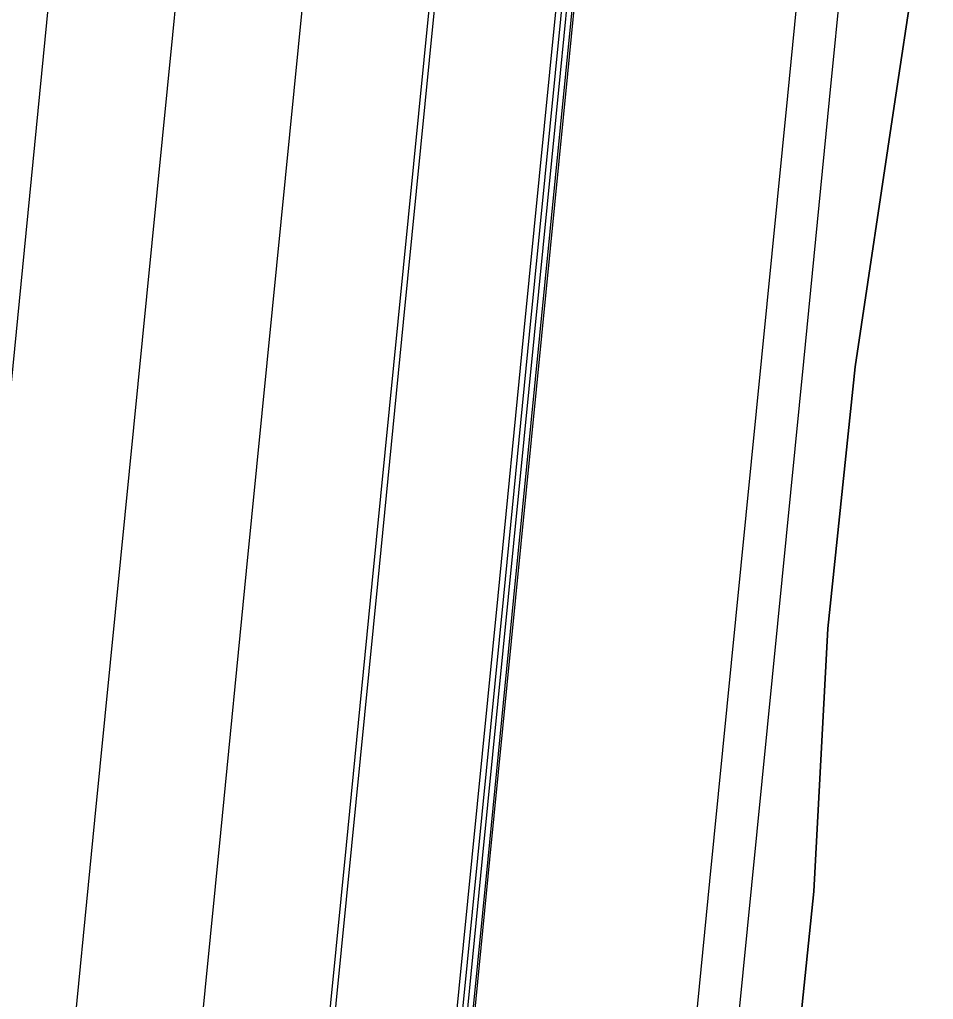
# Model space of a CAD drawing. Extents: x 1797478 to 1804836, y 246529 to 250952.
# Drawn here: x 1797715 to 1797801.8, y 247285.2 to 247378.3 of the extents above; entities that cross this region are included whole.
import ezdxf

# ---------------------------------------------------------------- set-up
doc = ezdxf.new("R2010")
doc.units = 0
for name, color, linetype in [('1', 7, 'Continuous'), ('60', 7, 'Continuous'), ('DTCH-LINBTM', 7, 'Continuous'), ('DTCH-LINFRSLP', 7, 'Continuous'), ('EDPV-LINE', 7, 'Continuous'), ('LIMT-CSLINE', 7, 'Continuous'), ('SHDR-UPAV', 7, 'Continuous')]:
    doc.layers.add(name, color=color, linetype=linetype)

msp = doc.modelspace()

# ---------------------------------------------------------------- linework, layer by layer
for points in [[(1797680.702, 247004.85), (1797683.163, 247029.729), (1797685.625, 247054.607), (1797688.087, 247079.486), (1797690.549, 247104.364), (1797693.01, 247129.243), (1797695.472, 247154.121), (1797697.934, 247179), (1797700.395, 247203.878), (1797702.857, 247228.757), (1797705.319, 247253.635), (1797707.78, 247278.514), (1797710.242, 247303.392), (1797712.704, 247328.271), (1797715.165, 247353.149), (1797717.627, 247378.028), (1797720.089, 247402.906)], [(1797680.702, 247004.85), (1797683.163, 247029.729), (1797685.625, 247054.607), (1797688.087, 247079.486), (1797690.549, 247104.364), (1797693.01, 247129.243), (1797695.472, 247154.121), (1797697.934, 247179), (1797700.395, 247203.878), (1797702.857, 247228.757), (1797705.319, 247253.635), (1797707.78, 247278.514), (1797710.242, 247303.392), (1797712.704, 247328.271), (1797715.165, 247353.149), (1797717.627, 247378.028), (1797720.089, 247402.906)], [(1797680.702, 247004.85), (1797683.163, 247029.729), (1797685.625, 247054.607), (1797688.087, 247079.486), (1797690.549, 247104.364), (1797693.01, 247129.243), (1797695.472, 247154.121), (1797697.934, 247179), (1797700.395, 247203.878), (1797702.857, 247228.757), (1797705.319, 247253.635), (1797707.78, 247278.514), (1797710.242, 247303.392), (1797712.704, 247328.271), (1797715.165, 247353.149), (1797717.627, 247378.028), (1797720.089, 247402.906)], [(1797680.702, 247004.85), (1797683.163, 247029.729), (1797685.625, 247054.607), (1797688.087, 247079.486), (1797690.549, 247104.364), (1797693.01, 247129.243), (1797695.472, 247154.121), (1797697.934, 247179), (1797700.395, 247203.878), (1797702.857, 247228.757), (1797705.319, 247253.635), (1797707.78, 247278.514), (1797710.242, 247303.392), (1797712.704, 247328.271), (1797715.165, 247353.149), (1797717.627, 247378.028), (1797720.089, 247402.906)], [(1797692.643, 247003.669), (1797695.105, 247028.547), (1797697.567, 247053.426), (1797700.029, 247078.304), (1797702.49, 247103.183), (1797704.952, 247128.061), (1797707.414, 247152.94), (1797709.875, 247177.818), (1797712.337, 247202.697), (1797714.799, 247227.575), (1797717.26, 247252.454), (1797719.722, 247277.332), (1797722.184, 247302.211), (1797724.645, 247327.089), (1797727.107, 247351.968), (1797729.569, 247376.846), (1797732.03, 247401.725)], [(1797692.643, 247003.669), (1797695.105, 247028.547), (1797697.567, 247053.426), (1797700.029, 247078.304), (1797702.49, 247103.183), (1797704.952, 247128.061), (1797707.414, 247152.94), (1797709.875, 247177.818), (1797712.337, 247202.697), (1797714.799, 247227.575), (1797717.26, 247252.454), (1797719.722, 247277.332), (1797722.184, 247302.211), (1797724.645, 247327.089), (1797727.107, 247351.968), (1797729.569, 247376.846), (1797732.03, 247401.725)], [(1797695.029, 246905.909), (1797695.029, 246905.91), (1797697.2, 246927.851), (1797699.212, 246948.182), (1797699.662, 246952.73), (1797702.123, 246977.608), (1797704.585, 247002.487), (1797707.047, 247027.365), (1797709.509, 247052.244), (1797711.97, 247077.122), (1797714.432, 247102.001), (1797716.894, 247126.879), (1797719.355, 247151.758), (1797721.817, 247176.636), (1797724.279, 247201.515), (1797726.74, 247226.393), (1797729.202, 247251.272), (1797731.664, 247276.15), (1797734.125, 247301.029), (1797736.587, 247325.907), (1797739.049, 247350.786), (1797741.51, 247375.665), (1797743.972, 247400.543)], [(1797716.754, 247001.283), (1797718.995, 247026.183), (1797721.45, 247051.062), (1797723.912, 247075.941), (1797726.374, 247100.819), (1797728.835, 247125.698), (1797731.297, 247150.576), (1797733.759, 247175.455), (1797736.22, 247200.333), (1797738.682, 247225.212), (1797741.144, 247250.09), (1797743.605, 247274.969), (1797746.067, 247299.847), (1797748.529, 247324.726), (1797750.99, 247349.604), (1797753.452, 247374.483), (1797755.914, 247399.361)], [(1797716.754, 247001.283), (1797718.995, 247026.183), (1797721.45, 247051.062), (1797723.912, 247075.941), (1797726.374, 247100.819), (1797728.835, 247125.698), (1797731.297, 247150.576), (1797733.759, 247175.455), (1797736.22, 247200.333), (1797738.682, 247225.212), (1797741.144, 247250.09), (1797743.605, 247274.969), (1797746.067, 247299.847), (1797748.529, 247324.726), (1797750.99, 247349.604), (1797753.452, 247374.483), (1797755.914, 247399.361)], [(1797716.754, 247001.283), (1797718.995, 247026.183), (1797721.45, 247051.062), (1797723.912, 247075.941), (1797726.374, 247100.819), (1797728.835, 247125.698), (1797731.297, 247150.576), (1797733.759, 247175.455), (1797736.22, 247200.333), (1797738.682, 247225.212), (1797741.144, 247250.09), (1797743.605, 247274.969), (1797746.067, 247299.847), (1797748.529, 247324.726), (1797750.99, 247349.604), (1797753.452, 247374.483), (1797755.914, 247399.361)], [(1797716.754, 247001.283), (1797718.995, 247026.183), (1797721.45, 247051.062), (1797723.912, 247075.941), (1797726.374, 247100.819), (1797728.835, 247125.698), (1797731.297, 247150.576), (1797733.759, 247175.455), (1797736.22, 247200.333), (1797738.682, 247225.212), (1797741.144, 247250.09), (1797743.605, 247274.969), (1797746.067, 247299.847), (1797748.529, 247324.726), (1797750.99, 247349.604), (1797753.452, 247374.483), (1797755.914, 247399.361)], [(1797717.263, 247001.232), (1797719.504, 247026.133), (1797721.959, 247051.012), (1797724.421, 247075.89), (1797726.882, 247100.769), (1797729.344, 247125.647), (1797731.806, 247150.526), (1797734.267, 247175.405), (1797736.729, 247200.283), (1797739.191, 247225.162), (1797741.652, 247250.04), (1797744.114, 247274.919), (1797746.576, 247299.797), (1797749.037, 247324.676), (1797751.499, 247349.554), (1797753.961, 247374.433), (1797756.422, 247399.311)], [(1797729.231, 247000.048), (1797731.472, 247024.949), (1797733.927, 247049.828), (1797736.389, 247074.706), (1797738.851, 247099.585), (1797741.312, 247124.463), (1797743.774, 247149.342), (1797746.236, 247174.22), (1797748.697, 247199.099), (1797751.159, 247223.977), (1797753.621, 247248.856), (1797756.082, 247273.734), (1797758.544, 247298.613), (1797761.006, 247323.491), (1797763.467, 247348.37), (1797765.929, 247373.248), (1797768.391, 247398.127)], [(1797729.691, 247000.003), (1797731.932, 247024.903), (1797734.387, 247049.782), (1797736.849, 247074.661), (1797739.31, 247099.539), (1797741.772, 247124.418), (1797744.234, 247149.296), (1797746.695, 247174.175), (1797749.157, 247199.053), (1797751.619, 247223.932), (1797754.08, 247248.81), (1797756.542, 247273.689), (1797759.004, 247298.567), (1797761.465, 247323.446), (1797763.927, 247348.324), (1797766.389, 247373.203), (1797768.851, 247398.081)], [(1797730.209, 246999.951), (1797732.45, 247024.852), (1797734.905, 247049.731), (1797737.367, 247074.609), (1797739.829, 247099.488), (1797742.29, 247124.366), (1797744.752, 247149.245), (1797747.214, 247174.123), (1797749.675, 247199.002), (1797752.137, 247223.88), (1797754.599, 247248.759), (1797757.06, 247273.638), (1797759.522, 247298.516), (1797761.984, 247323.395), (1797764.445, 247348.273), (1797766.907, 247373.152), (1797769.369, 247398.03)]]:
    msp.add_lwpolyline(points)
at = {"layer": '1'}
msp.add_lwpolyline([(1797680.702, 247004.85), (1797683.163, 247029.729), (1797685.625, 247054.607), (1797688.087, 247079.486), (1797690.549, 247104.364), (1797693.01, 247129.243), (1797695.472, 247154.121), (1797697.934, 247179), (1797700.395, 247203.878), (1797702.857, 247228.757), (1797705.319, 247253.635), (1797707.78, 247278.514), (1797710.242, 247303.392), (1797712.704, 247328.271), (1797715.165, 247353.149), (1797717.627, 247378.028), (1797720.089, 247402.906)], dxfattribs=at)
at = {"layer": '60'}
msp.add_lwpolyline([(1797757.81, 247022.342), (1797760.416, 247047.207), (1797763.943, 247071.98), (1797765.054, 247096.992), (1797769.036, 247121.72), (1797772.416, 247146.508), (1797775.051, 247171.369), (1797778.414, 247196.158), (1797780.798, 247221.045), (1797783.794, 247245.87), (1797787.887, 247270.587), (1797790.447, 247295.456), (1797791.798, 247320.444), (1797794.396, 247345.309), (1797798.076, 247370.067), (1797801.817, 247394.819)], dxfattribs=at)
at = {"layer": 'DTCH-LINBTM'}
msp.add_lwpolyline([(1797757.507, 247022.372), (1797759.962, 247047.252), (1797762.424, 247072.13), (1797764.885, 247097.009), (1797767.347, 247121.887), (1797769.809, 247146.766), (1797772.271, 247171.644), (1797774.732, 247196.523), (1797777.194, 247221.401), (1797779.656, 247246.28), (1797782.117, 247271.158), (1797784.579, 247296.037), (1797787.041, 247320.915), (1797789.502, 247345.794), (1797791.964, 247370.672), (1797794.426, 247395.551)], dxfattribs=at)
at = {"layer": 'DTCH-LINFRSLP'}
msp.add_lwpolyline([(1797753.527, 247022.766), (1797755.982, 247047.645), (1797758.443, 247072.524), (1797760.905, 247097.402), (1797763.367, 247122.281), (1797765.828, 247147.16), (1797768.29, 247172.038), (1797770.752, 247196.917), (1797773.213, 247221.795), (1797775.675, 247246.674), (1797778.137, 247271.552), (1797780.598, 247296.431), (1797783.06, 247321.309), (1797785.522, 247346.188), (1797787.983, 247371.066), (1797790.445, 247395.945)], dxfattribs=at)
at = {"layer": 'EDPV-LINE'}
msp.add_lwpolyline([(1797716.754, 247001.283), (1797718.995, 247026.183), (1797721.45, 247051.062), (1797723.912, 247075.941), (1797726.374, 247100.819), (1797728.835, 247125.698), (1797731.297, 247150.576), (1797733.759, 247175.455), (1797736.22, 247200.333), (1797738.682, 247225.212), (1797741.144, 247250.09), (1797743.605, 247274.969), (1797746.067, 247299.847), (1797748.529, 247324.726), (1797750.99, 247349.604), (1797753.452, 247374.483), (1797755.914, 247399.361)], dxfattribs=at)
msp.add_lwpolyline([(1797716.754, 247001.283), (1797718.995, 247026.183), (1797721.45, 247051.062), (1797723.912, 247075.941), (1797726.374, 247100.819), (1797728.835, 247125.698), (1797731.297, 247150.576), (1797733.759, 247175.455), (1797736.22, 247200.333), (1797738.682, 247225.212), (1797741.144, 247250.09), (1797743.605, 247274.969), (1797746.067, 247299.847), (1797748.529, 247324.726), (1797750.99, 247349.604), (1797753.452, 247374.483), (1797755.914, 247399.361)], dxfattribs=at)
at = {"layer": 'LIMT-CSLINE'}
msp.add_lwpolyline([(1797801.817, 247394.819), (1797798.076, 247370.067), (1797794.396, 247345.309), (1797791.798, 247320.444), (1797790.447, 247295.456), (1797787.887, 247270.587), (1797783.794, 247245.87), (1797780.798, 247221.045), (1797778.414, 247196.158), (1797775.051, 247171.369), (1797772.416, 247146.508), (1797769.036, 247121.72), (1797765.054, 247096.992), (1797763.943, 247071.98), (1797760.416, 247047.207), (1797757.81, 247022.342), (1797756.258, 246997.374)], dxfattribs=at)
at = {"layer": 'SHDR-UPAV'}
for points in [[(1797728.696, 247000.101), (1797730.937, 247025.002), (1797733.392, 247049.881), (1797735.854, 247074.759), (1797738.315, 247099.638), (1797740.777, 247124.516), (1797743.239, 247149.395), (1797745.7, 247174.273), (1797748.162, 247199.152), (1797750.624, 247224.03), (1797753.085, 247248.909), (1797755.547, 247273.787), (1797758.009, 247298.666), (1797760.47, 247323.544), (1797762.932, 247348.423), (1797765.394, 247373.301), (1797767.855, 247398.18)], [(1797728.696, 247000.101), (1797730.937, 247025.002), (1797733.392, 247049.881), (1797735.854, 247074.759), (1797738.315, 247099.638), (1797740.777, 247124.516), (1797743.239, 247149.395), (1797745.7, 247174.273), (1797748.162, 247199.152), (1797750.624, 247224.03), (1797753.085, 247248.909), (1797755.547, 247273.787), (1797758.009, 247298.666), (1797760.47, 247323.544), (1797762.932, 247348.423), (1797765.394, 247373.301), (1797767.855, 247398.18)], [(1797730.388, 246999.934), (1797732.629, 247024.834), (1797735.084, 247049.713), (1797737.545, 247074.592), (1797740.007, 247099.47), (1797742.469, 247124.349), (1797744.93, 247149.227), (1797747.392, 247174.106), (1797749.854, 247198.984), (1797752.315, 247223.863), (1797754.777, 247248.741), (1797757.239, 247273.62), (1797759.7, 247298.498), (1797762.162, 247323.377), (1797764.624, 247348.255), (1797767.085, 247373.134), (1797769.547, 247398.012)]]:
    msp.add_lwpolyline(points, dxfattribs=at)

doc.saveas('drawing.dxf')
